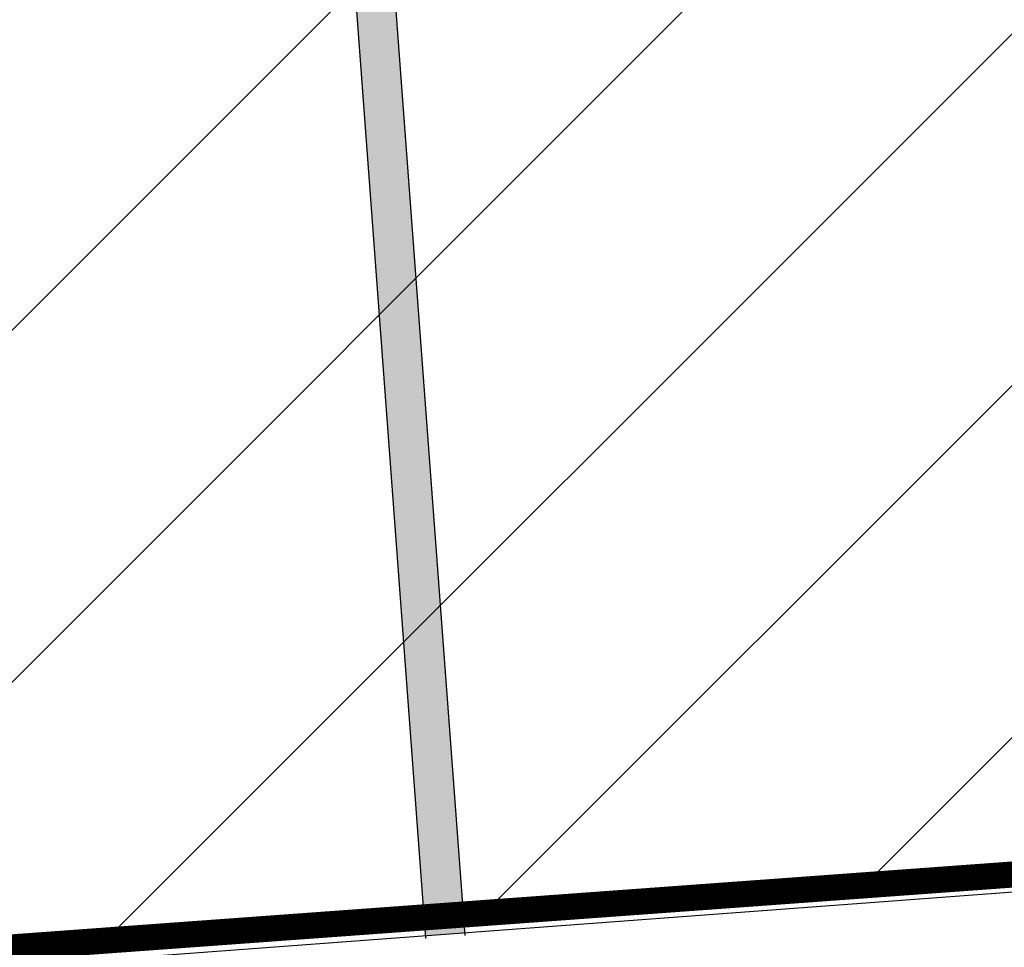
# Model space of a CAD drawing. Header units: millimetres. Extents: x 573132 to 957048, y 21042 to 318066.
# Tile 276 of 425: x 844071 to 845956, y 171571 to 173347. Entities that reach past the tile are written whole.
import ezdxf

# ---------------------------------------------------------------- set-up
doc = ezdxf.new("R2010")
doc.units = ezdxf.units.MM
doc.header["$LTSCALE"] = 2000
doc.layers.add('_NIBSC_A_parking-bays', color=7, linetype='Continuous')
doc.layers.add('_NIBSC_FM trees 3metre zone', color=210, linetype='Continuous')

msp = doc.modelspace()

# ---------------------------------------------------------------- hatches: boundary and pattern name
h = msp.add_hatch()
h.set_pattern_fill('ANSI31', color=2, scale=150)
h.set_pattern_definition([(45, (-73644.35, -3403.46), (-336.7596, 336.7596), [])])
h.paths.add_polyline_path([(864792.8, 173080.8), (864349.1, 178022.7), (865349.4, 178085.4), (864538.5, 189020.2), (812335.3, 185127), (812803, 179760.7), (810219.1, 179634.3), (810520.8, 174703.5), (813609.6, 174892.5), (813975.7, 169380.4)])
h = msp.add_hatch(color=7)
h.dxf.hatch_style = 1
h.paths.add_polyline_path([(844922.4, 171599.1), (844847.6, 171593.5), (844490.6, 176380.1), (844565.4, 176385.8)])
at = {"layer": '_NIBSC_FM trees 3metre zone'}
h = msp.add_hatch(dxfattribs=at)
h.set_pattern_fill('ANSI31', color=256, scale=1500)
h.set_pattern_definition([(45, (0, -300000), (-3367.596, 3367.596), [])])
h.paths.add_polyline_path([(593903.2, 232617.7), (679741.5, 243682.5), (730246.2, 249484.4), (739010, 251812.5), (755357.3, 259572.6), (798190.5, 265511.7), (811700.6, 266996.3), (863086.4, 275757), (876855.1, 143047.8), (913767.4, 142393.8), (912963.3, 130302.9), (912377.4, 121144.5), (904518.6, 98597.9), (903417.9, 94708.4), (895370.5, 63435.9), (848719, 56730), (841118.6, 53483.2), (784097.4, 45680.2), (763757.6, 42853.6), (670408.4, 24434.5), (665577.7, 34769.6), (663265.2, 39852.7), (610755, 158063.7), (608829.3, 162279.9), (603679.1, 173549.1), (597792.5, 194109.5)])
h.paths.add_polyline_path([(597181.3, 230015.5), (680104.5, 240704.4), (730805.4, 246528.9), (740047.1, 248984), (756226.7, 256664.5), (798560.4, 262534.3), (812116.9, 264024), (860432.9, 272261.3), (874145.3, 140095.4), (910565, 139450.1), (909969.7, 130498.2), (909409.7, 121745), (901656.3, 99500.9), (900521.5, 95490.8), (892963.6, 66120.8), (847902.5, 59643.5), (840311.6, 56400.8), (783687.5, 48652), (763260.4, 45813.4), (672131.7, 27832.4), (668302, 36025.9), (666001.5, 41082.8), (613490.4, 159295.9), (611558.1, 163526.3), (606501.3, 174591.3), (600750.4, 194677.7)], flags=16)

# ---------------------------------------------------------------- linework, layer by layer
at = {"color": 7}
for p, q in [((844478.5, 176543.2), (844848, 171587.8)), ((844553.3, 176548.7), (844922.8, 171593.4))]:
    msp.add_line(p, q, dxfattribs=at)
at = {"color": 7, "const_width": 50}
msp.add_lwpolyline([(812335.3, 185127), (864538.5, 189020.2), (865349.4, 178085.4), (864349.1, 178022.7), (864792.8, 173080.8), (813975.7, 169380.4), (813609.6, 174892.5), (810520.8, 174703.5), (810219.1, 179634.3), (812803, 179760.7), (812335.3, 185127)], dxfattribs=at)
at = {"layer": '_NIBSC_A_parking-bays'}
msp.add_line((837327.4, 171032.7), (864744.8, 173077.4), dxfattribs=at)

doc.saveas('drawing.dxf')
